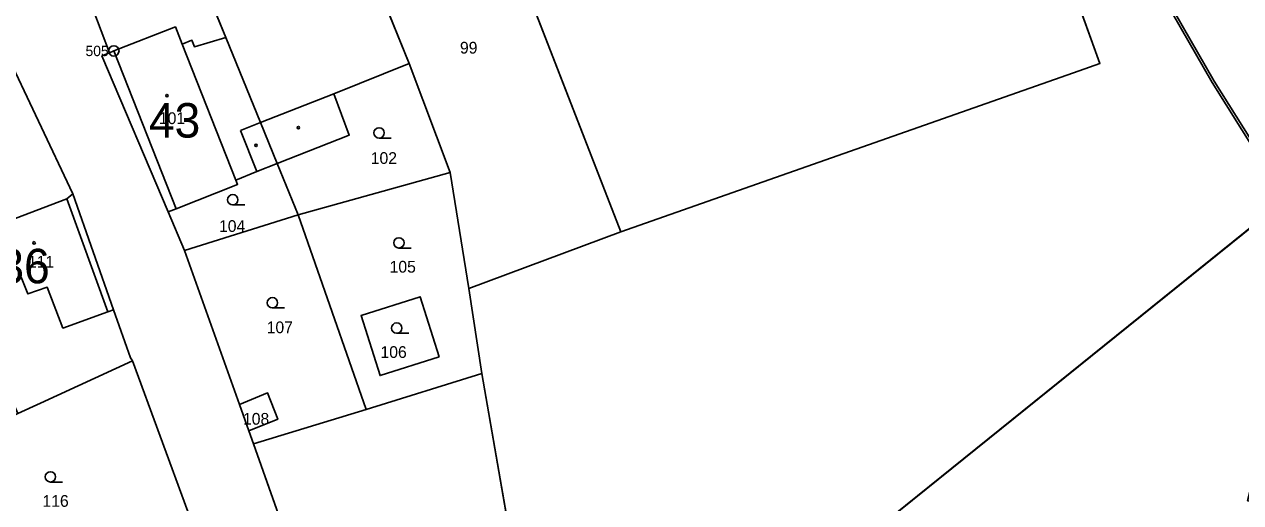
# Model space of a CAD drawing. Extents: x -689422 to -685210, y -987725 to -982160.
# Drawn here: x -686130.9 to -685954.8, y -987007.8 to -986938.6 of the extents above; entities that cross this region are included whole.
import ezdxf

# ---------------------------------------------------------------- set-up
doc = ezdxf.new("R2010")
doc.units = 0
for name, color, linetype in [('KN_Budovy', 7, 'Continuous'), ('KN_Budovy_cisla_domovni', 7, 'Continuous'), ('KN_Hranice_parcel', 7, 'Continuous'), ('KN_Hranice_parcel_vnitrni_kresba', 7, 'Continuous'), ('KN_Parcelni cisla', 7, 'Continuous'), ('KN_Polygon parcely', 7, 'Continuous'), ('KN_POZEMKY_ORNA PUDA', 7, 'Continuous'), ('KN_POZEMKY_OSTATNI PLOCHA', 7, 'Continuous'), ('KN_POZEMKY_ZAHRADA', 7, 'Continuous'), ('KN_POZEMKY_ZASTAVENA PLOCHA', 7, 'Continuous'), ('KN_VYUZITI_16_ostatni plocha_silnice', 7, 'Continuous'), ('KN_VYUZITI_20_ostatni plocha_sportoviste', 7, 'Continuous'), ('KN_VYUZITI_23_ostatni plocha_manipulacni plocha', 7, 'Continuous'), ('KN_VYUZITI_26_ostatni plocha_jina plocha', 7, 'Continuous'), ('KN_Věcná břemena k části', 7, 'Continuous'), ('KN_Značky bodu BP', 7, 'Continuous'), ('KN_Značky budov', 7, 'Continuous'), ('KN_Značky kultur', 7, 'Continuous')]:
    doc.layers.add(name, color=color, linetype=linetype)

msp = doc.modelspace()

# ---------------------------------------------------------------- linework, layer by layer
at = {"layer": 'KN_Budovy'}
for points in [[(-686117.91, -986942.43), (-686108.91, -986965.27), (-686100.01, -986961.77), (-686100.25, -986961.15), (-686108.02, -986941.43), (-686108.99, -986938.95)], [(-686141.34, -986970.17), (-686138.38, -986977.9), (-686131.34, -986975.21), (-686130.38, -986977.62), (-686127.55, -986976.64), (-686125.28, -986982.57), (-686118.76, -986980.19), (-686124.74, -986963.85)]]:
    msp.add_lwpolyline(points, close=True, dxfattribs=at)
at = {"layer": 'KN_Hranice_parcel'}
for p, q in [((-686067.97, -986908.19), (-686044.53, -986968.62)), ((-686106.64, -986928.44), (-686101.72, -986940.47)), ((-686118.54, -986942.69), (-686120.96, -986936.32)), ((-686133.77, -986942.08), (-686123.87, -986963.11)), ((-686075.18, -986944.24), (-686069.22, -986960.04)), ((-686094.26, -986958.72), (-686091.22, -986966.17)), ((-686069.22, -986960.04), (-686091.22, -986966.17)), ((-686066.56, -986976.83), (-686069.22, -986960.04)), ((-685943.98, -986960.44), (-686030.41, -987030.08)), ((-686107.68, -986971.34), (-686110.05, -986965.73)), ((-686091.22, -986966.17), (-686107.68, -986971.34)), ((-686091.22, -986966.17), (-686081.41, -986994.33)), ((-686044.53, -986968.62), (-686066.56, -986976.83)), ((-686099.71, -986993.64), (-686107.68, -986971.34)), ((-686066.56, -986976.83), (-686064.65, -986989.12)), ((-686128.54, -986993.44), (-686115.2, -986987.3)), ((-686115.2, -986987.3), (-686107.22, -987009.14)), ((-686081.41, -986994.33), (-686064.65, -986989.12)), ((-686131.79, -986994.95), (-686128.54, -986993.44)), ((-686098.36, -986997.43), (-686099.71, -986993.64)), ((-686097.69, -986999.31), (-686081.41, -986994.33)), ((-686097.69, -986999.31), (-686098.36, -986997.43)), ((-686090.96, -987018.42), (-686097.69, -986999.31))]:
    msp.add_line(p, q, dxfattribs=at)
for points in [[(-685997.69, -986881.99), (-685975.19, -986944.25), (-685978.21, -986945.31), (-686044.53, -986968.62)], [(-686085.5, -986918.28), (-686081.49, -986928.65), (-686075.18, -986944.24)], [(-686101.72, -986940.47), (-686106.26, -986941.82), (-686106.62, -986940.88), (-686108.02, -986941.43), (-686108.99, -986938.95), (-686117.91, -986942.43), (-686118.54, -986942.69)], [(-686101.72, -986940.47), (-686096.69, -986952.8), (-686094.26, -986958.72)], [(-686110.05, -986965.73), (-686119.65, -986943.15), (-686118.54, -986942.69)], [(-686094.26, -986958.72), (-686083.85, -986954.64), (-686086.07, -986948.65), (-686075.18, -986944.24)], [(-686110.05, -986965.73), (-686108.91, -986965.27), (-686100.01, -986961.77), (-686100.25, -986961.15), (-686097.2, -986959.87), (-686094.26, -986958.72)], [(-686123.87, -986963.11), (-686124.74, -986963.85), (-686141.34, -986970.17)], [(-686123.87, -986963.11), (-686117.98, -986979.94), (-686115.5, -986986.88), (-686115.2, -986987.3)], [(-686070.82, -986986.73), (-686079.38, -986989.43), (-686082.12, -986980.73), (-686073.56, -986978.03), (-686070.82, -986986.73)], [(-686064.65, -986989.12), (-686058.05, -987027.25), (-686057.95, -987027.77)], [(-686099.71, -986993.64), (-686095.66, -986991.95), (-686094.2, -986995.75), (-686098.36, -986997.43)]]:
    msp.add_lwpolyline(points, dxfattribs=at)
at = {"layer": 'KN_Hranice_parcel_vnitrni_kresba'}
for p, q in [((-686108.02, -986941.43), (-686100.25, -986961.15)), ((-686117.91, -986942.43), (-686108.91, -986965.27)), ((-686096.69, -986952.8), (-686086.07, -986948.65)), ((-686099.59, -986953.93), (-686096.69, -986952.8)), ((-686099.59, -986953.93), (-686097.2, -986959.87)), ((-686124.74, -986963.85), (-686118.76, -986980.19)), ((-686131.34, -986975.21), (-686130.38, -986977.62)), ((-686130.38, -986977.62), (-686127.55, -986976.64)), ((-686127.55, -986976.64), (-686125.28, -986982.57)), ((-686125.28, -986982.57), (-686118.76, -986980.19)), ((-686118.76, -986980.19), (-686117.98, -986979.94))]:
    msp.add_line(p, q, dxfattribs=at)
at = {"layer": 'KN_Polygon parcely'}
for points in [[(-686273.39, -986672.53), (-686225.85, -986765.23), (-686212.82, -986790.36), (-686200.72, -986814.32), (-686187.72, -986838.63), (-686180.55, -986852.84), (-686145.83, -986921.68), (-686144.48, -986924.34), (-686138.5, -986934.44), (-686138.06, -986934.78), (-686135.61, -986934.59), (-686135.15, -986935.54), (-686134.92, -986936), (-686135.8, -986937.07), (-686133.77, -986942.08), (-686123.87, -986963.11), (-686117.98, -986979.94), (-686115.5, -986986.88), (-686115.2, -986987.3), (-686107.22, -987009.14)], [(-686090.96, -987018.42), (-686097.69, -986999.31), (-686098.36, -986997.43), (-686099.71, -986993.64), (-686107.68, -986971.34), (-686110.05, -986965.73), (-686119.65, -986943.15), (-686118.54, -986942.69), (-686120.96, -986936.32), (-686122.61, -986937.23), (-686123.64, -986935.18), (-686129.79, -986922.9), (-686130.58, -986921.33), (-686139.49, -986903.53)]]:
    msp.add_lwpolyline(points, dxfattribs=at)
for points in [[(-686057.95, -987027.77), (-686044.81, -987042.84), (-686030.41, -987030.08), (-685943.98, -986960.44), (-685924.13, -986852.94), (-685913.21, -986806.14), (-685912.44, -986748.24), (-686007.7, -986854.28), (-685997.69, -986881.99), (-685975.19, -986944.25), (-685978.21, -986945.31), (-686044.53, -986968.62), (-686066.56, -986976.83), (-686064.65, -986989.12), (-686058.05, -987027.25)], [(-686067.97, -986908.19), (-686044.53, -986968.62), (-685978.21, -986945.31), (-685975.19, -986944.25), (-685997.69, -986881.99), (-685999.38, -986882.62)], [(-686069.22, -986960.04), (-686066.56, -986976.83), (-686044.53, -986968.62), (-686067.97, -986908.19), (-686076.4, -986911.52), (-686086.54, -986915.52), (-686085.5, -986918.28), (-686081.49, -986928.65), (-686075.18, -986944.24)], [(-686075.18, -986944.24), (-686081.49, -986928.65), (-686085.5, -986918.28), (-686097.83, -986923.02), (-686106.64, -986928.44), (-686101.72, -986940.47), (-686096.69, -986952.8), (-686094.26, -986958.72), (-686083.85, -986954.64), (-686086.07, -986948.65)], [(-686120.96, -986936.32), (-686118.54, -986942.69), (-686117.91, -986942.43), (-686108.99, -986938.95), (-686108.02, -986941.43), (-686106.62, -986940.88), (-686106.26, -986941.82), (-686101.72, -986940.47), (-686106.64, -986928.44)], [(-686108.91, -986965.27), (-686100.01, -986961.77), (-686100.25, -986961.15), (-686097.2, -986959.87), (-686094.26, -986958.72), (-686096.69, -986952.8), (-686101.72, -986940.47), (-686106.26, -986941.82), (-686106.62, -986940.88), (-686108.02, -986941.43), (-686108.99, -986938.95), (-686117.91, -986942.43), (-686118.54, -986942.69), (-686119.65, -986943.15), (-686110.05, -986965.73)], [(-686162.76, -986958.08), (-686154.25, -986975.8), (-686142.32, -986970.6), (-686141.34, -986970.17), (-686124.74, -986963.85), (-686123.87, -986963.11), (-686133.77, -986942.08)], [(-686094.26, -986958.72), (-686091.22, -986966.17), (-686069.22, -986960.04), (-686075.18, -986944.24), (-686086.07, -986948.65), (-686083.85, -986954.64)], [(-686107.68, -986971.34), (-686091.22, -986966.17), (-686094.26, -986958.72), (-686097.2, -986959.87), (-686100.25, -986961.15), (-686100.01, -986961.77), (-686108.91, -986965.27), (-686110.05, -986965.73)], [(-686016.2, -987083.11), (-686028.95, -987043.29), (-685988.6, -987031.04), (-685980.6, -987028.61), (-685982.92, -987021.97), (-685962.77, -987015.13), (-685959.63, -987023.64), (-685951.53, -987020.94), (-685949.91, -987021.19), (-685944.36, -987022.19), (-685944.18, -987021.29), (-685938.29, -987012.04), (-685937.3, -987007.82), (-685953.84, -987007.56), (-685941.2, -986958.77), (-685943.98, -986960.44), (-686030.41, -987030.08), (-686044.81, -987042.84), (-686051.22, -987045.66), (-686050.62, -987047.03), (-686049.49, -987051.75), (-686046.44, -987058.66), (-686042.51, -987067.97), (-686047.8, -987093.66)], [(-686081.41, -986994.33), (-686064.65, -986989.12), (-686066.56, -986976.83), (-686069.22, -986960.04), (-686091.22, -986966.17)], [(-686128.54, -986993.44), (-686115.2, -986987.3), (-686115.5, -986986.88), (-686117.98, -986979.94), (-686123.87, -986963.11), (-686124.74, -986963.85), (-686141.34, -986970.17), (-686142.32, -986970.6), (-686131.79, -986994.95)], [(-686099.71, -986993.64), (-686095.66, -986991.95), (-686094.2, -986995.75), (-686098.36, -986997.43), (-686097.69, -986999.31), (-686081.41, -986994.33), (-686091.22, -986966.17), (-686107.68, -986971.34)], [(-686070.82, -986986.73), (-686079.38, -986989.43), (-686082.12, -986980.73), (-686073.56, -986978.03)], [(-686070.82, -986986.73), (-686073.56, -986978.03), (-686082.12, -986980.73), (-686079.38, -986989.43)], [(-686107.22, -987009.14), (-686115.2, -986987.3), (-686128.54, -986993.44), (-686131.79, -986994.95), (-686150.92, -987003.84), (-686138.15, -987021.74)], [(-686071.08, -987032.05), (-686058.93, -987028.09), (-686057.95, -987027.77), (-686058.05, -987027.25), (-686064.65, -986989.12), (-686081.41, -986994.33), (-686097.69, -986999.31), (-686090.96, -987018.42), (-686090.48, -987018.24), (-686089.79, -987017.98), (-686083.44, -987015.75), (-686078.42, -987029.57), (-686084.74, -987031.87), (-686085.16, -987032), (-686086.08, -987032.29), (-686084.5, -987036.79), (-686083.42, -987036.41), (-686072.85, -987032.6)], [(-686099.71, -986993.64), (-686098.36, -986997.43), (-686094.2, -986995.75), (-686095.66, -986991.95)]]:
    msp.add_lwpolyline(points, close=True, dxfattribs=at)
at = {"layer": 'KN_POZEMKY_ORNA PUDA'}
for p, q in [((-685975.19, -986944.25), (-685997.69, -986881.99)), ((-686044.53, -986968.62), (-685978.21, -986945.31)), ((-685978.21, -986945.31), (-685975.19, -986944.25)), ((-685943.98, -986960.44), (-686030.41, -987030.08)), ((-686066.56, -986976.83), (-686044.53, -986968.62)), ((-686064.65, -986989.12), (-686066.56, -986976.83)), ((-686058.05, -987027.25), (-686064.65, -986989.12))]:
    msp.add_line(p, q, dxfattribs=at)
at = {"layer": 'KN_POZEMKY_OSTATNI PLOCHA'}
for p, q in [((-685997.69, -986881.99), (-685975.19, -986944.25)), ((-686067.97, -986908.19), (-686044.53, -986968.62)), ((-686044.53, -986968.62), (-686067.97, -986908.19)), ((-686075.18, -986944.24), (-686081.49, -986928.65)), ((-686120.96, -986936.32), (-686118.54, -986942.69)), ((-686133.77, -986942.08), (-686123.87, -986963.11)), ((-686123.87, -986963.11), (-686133.77, -986942.08)), ((-686118.54, -986942.69), (-686119.65, -986943.15)), ((-686119.65, -986943.15), (-686110.05, -986965.73)), ((-686069.22, -986960.04), (-686075.18, -986944.24)), ((-685978.21, -986945.31), (-686044.53, -986968.62)), ((-685975.19, -986944.25), (-685978.21, -986945.31)), ((-686066.56, -986976.83), (-686069.22, -986960.04)), ((-686030.41, -987030.08), (-685943.98, -986960.44)), ((-686123.87, -986963.11), (-686124.74, -986963.85)), ((-686117.98, -986979.94), (-686123.87, -986963.11)), ((-686124.74, -986963.85), (-686141.34, -986970.17)), ((-686110.05, -986965.73), (-686107.68, -986971.34)), ((-686044.53, -986968.62), (-686066.56, -986976.83)), ((-686107.68, -986971.34), (-686099.71, -986993.64)), ((-686115.5, -986986.88), (-686117.98, -986979.94)), ((-686115.2, -986987.3), (-686115.5, -986986.88)), ((-686107.22, -987009.14), (-686115.2, -986987.3)), ((-686099.71, -986993.64), (-686095.66, -986991.95)), ((-686095.66, -986991.95), (-686094.2, -986995.75)), ((-686099.71, -986993.64), (-686098.36, -986997.43)), ((-686098.36, -986997.43), (-686099.71, -986993.64)), ((-686094.2, -986995.75), (-686098.36, -986997.43)), ((-686098.36, -986997.43), (-686097.69, -986999.31)), ((-686097.69, -986999.31), (-686090.96, -987018.42))]:
    msp.add_line(p, q, dxfattribs=at)
at = {"layer": 'KN_POZEMKY_ZAHRADA'}
for p, q in [((-686106.64, -986928.44), (-686101.72, -986940.47)), ((-686118.54, -986942.69), (-686120.96, -986936.32)), ((-686108.99, -986938.95), (-686117.91, -986942.43)), ((-686108.02, -986941.43), (-686108.99, -986938.95)), ((-686101.72, -986940.47), (-686106.26, -986941.82)), ((-686106.62, -986940.88), (-686108.02, -986941.43)), ((-686106.26, -986941.82), (-686106.62, -986940.88)), ((-686117.91, -986942.43), (-686118.54, -986942.69)), ((-686086.07, -986948.65), (-686075.18, -986944.24)), ((-686075.18, -986944.24), (-686069.22, -986960.04)), ((-686083.85, -986954.64), (-686086.07, -986948.65)), ((-686094.26, -986958.72), (-686083.85, -986954.64)), ((-686097.2, -986959.87), (-686094.26, -986958.72)), ((-686091.22, -986966.17), (-686094.26, -986958.72)), ((-686094.26, -986958.72), (-686091.22, -986966.17)), ((-686100.25, -986961.15), (-686097.2, -986959.87)), ((-686100.01, -986961.77), (-686100.25, -986961.15)), ((-686069.22, -986960.04), (-686091.22, -986966.17)), ((-686091.22, -986966.17), (-686069.22, -986960.04)), ((-686069.22, -986960.04), (-686066.56, -986976.83)), ((-686108.91, -986965.27), (-686100.01, -986961.77)), ((-686110.05, -986965.73), (-686108.91, -986965.27)), ((-686107.68, -986971.34), (-686110.05, -986965.73)), ((-686107.68, -986971.34), (-686091.22, -986966.17)), ((-686091.22, -986966.17), (-686107.68, -986971.34)), ((-686091.22, -986966.17), (-686081.41, -986994.33)), ((-686081.41, -986994.33), (-686091.22, -986966.17)), ((-686099.71, -986993.64), (-686107.68, -986971.34)), ((-686066.56, -986976.83), (-686064.65, -986989.12)), ((-686082.12, -986980.73), (-686073.56, -986978.03)), ((-686073.56, -986978.03), (-686082.12, -986980.73)), ((-686073.56, -986978.03), (-686070.82, -986986.73)), ((-686070.82, -986986.73), (-686073.56, -986978.03)), ((-686079.38, -986989.43), (-686082.12, -986980.73)), ((-686082.12, -986980.73), (-686079.38, -986989.43)), ((-686128.54, -986993.44), (-686115.2, -986987.3)), ((-686115.2, -986987.3), (-686107.22, -987009.14)), ((-686070.82, -986986.73), (-686079.38, -986989.43)), ((-686079.38, -986989.43), (-686070.82, -986986.73)), ((-686081.41, -986994.33), (-686064.65, -986989.12)), ((-686064.65, -986989.12), (-686081.41, -986994.33)), ((-686064.65, -986989.12), (-686058.05, -987027.25)), ((-686095.66, -986991.95), (-686099.71, -986993.64)), ((-686094.2, -986995.75), (-686095.66, -986991.95)), ((-686131.79, -986994.95), (-686128.54, -986993.44)), ((-686081.41, -986994.33), (-686097.69, -986999.31)), ((-686097.69, -986999.31), (-686081.41, -986994.33)), ((-686098.36, -986997.43), (-686094.2, -986995.75)), ((-686097.69, -986999.31), (-686098.36, -986997.43)), ((-686090.96, -987018.42), (-686097.69, -986999.31))]:
    msp.add_line(p, q, dxfattribs=at)
at = {"layer": 'KN_POZEMKY_ZASTAVENA PLOCHA'}
for p, q in [((-686101.72, -986940.47), (-686106.64, -986928.44)), ((-686081.49, -986928.65), (-686075.18, -986944.24)), ((-686117.91, -986942.43), (-686108.99, -986938.95)), ((-686108.99, -986938.95), (-686108.02, -986941.43)), ((-686106.26, -986941.82), (-686101.72, -986940.47)), ((-686101.72, -986940.47), (-686096.69, -986952.8)), ((-686096.69, -986952.8), (-686101.72, -986940.47)), ((-686108.02, -986941.43), (-686106.62, -986940.88)), ((-686106.62, -986940.88), (-686106.26, -986941.82)), ((-686119.65, -986943.15), (-686118.54, -986942.69)), ((-686110.05, -986965.73), (-686119.65, -986943.15)), ((-686118.54, -986942.69), (-686117.91, -986942.43)), ((-686075.18, -986944.24), (-686086.07, -986948.65)), ((-686086.07, -986948.65), (-686083.85, -986954.64)), ((-686096.69, -986952.8), (-686094.26, -986958.72)), ((-686094.26, -986958.72), (-686096.69, -986952.8)), ((-686083.85, -986954.64), (-686094.26, -986958.72)), ((-686094.26, -986958.72), (-686097.2, -986959.87)), ((-686097.2, -986959.87), (-686100.25, -986961.15)), ((-686100.25, -986961.15), (-686100.01, -986961.77)), ((-686124.74, -986963.85), (-686123.87, -986963.11)), ((-686123.87, -986963.11), (-686117.98, -986979.94)), ((-686100.01, -986961.77), (-686108.91, -986965.27)), ((-686141.34, -986970.17), (-686124.74, -986963.85)), ((-686108.91, -986965.27), (-686110.05, -986965.73)), ((-686117.98, -986979.94), (-686115.5, -986986.88)), ((-686115.2, -986987.3), (-686128.54, -986993.44)), ((-686115.5, -986986.88), (-686115.2, -986987.3)), ((-686128.54, -986993.44), (-686131.79, -986994.95))]:
    msp.add_line(p, q, dxfattribs=at)
at = {"layer": 'KN_VYUZITI_16_ostatni plocha_silnice'}
for p, q in [((-686120.96, -986936.32), (-686118.54, -986942.69)), ((-686123.87, -986963.11), (-686133.77, -986942.08)), ((-686118.54, -986942.69), (-686119.65, -986943.15)), ((-686119.65, -986943.15), (-686110.05, -986965.73)), ((-686117.98, -986979.94), (-686123.87, -986963.11)), ((-686110.05, -986965.73), (-686107.68, -986971.34)), ((-686107.68, -986971.34), (-686099.71, -986993.64)), ((-686115.5, -986986.88), (-686117.98, -986979.94)), ((-686115.2, -986987.3), (-686115.5, -986986.88)), ((-686107.22, -987009.14), (-686115.2, -986987.3)), ((-686099.71, -986993.64), (-686098.36, -986997.43)), ((-686098.36, -986997.43), (-686097.69, -986999.31)), ((-686097.69, -986999.31), (-686090.96, -987018.42))]:
    msp.add_line(p, q, dxfattribs=at)
at = {"layer": 'KN_VYUZITI_20_ostatni plocha_sportoviste'}
for p, q in [((-685997.69, -986881.99), (-685975.19, -986944.25)), ((-686044.53, -986968.62), (-686067.97, -986908.19)), ((-685978.21, -986945.31), (-686044.53, -986968.62)), ((-685975.19, -986944.25), (-685978.21, -986945.31))]:
    msp.add_line(p, q, dxfattribs=at)
at = {"layer": 'KN_VYUZITI_23_ostatni plocha_manipulacni plocha'}
for p, q in [((-686133.77, -986942.08), (-686123.87, -986963.11)), ((-686030.41, -987030.08), (-685943.98, -986960.44)), ((-686123.87, -986963.11), (-686124.74, -986963.85)), ((-686124.74, -986963.85), (-686141.34, -986970.17))]:
    msp.add_line(p, q, dxfattribs=at)
at = {"layer": 'KN_VYUZITI_26_ostatni plocha_jina plocha'}
for p, q in [((-686067.97, -986908.19), (-686044.53, -986968.62)), ((-686075.18, -986944.24), (-686081.49, -986928.65)), ((-686069.22, -986960.04), (-686075.18, -986944.24)), ((-686066.56, -986976.83), (-686069.22, -986960.04)), ((-686044.53, -986968.62), (-686066.56, -986976.83)), ((-686099.71, -986993.64), (-686095.66, -986991.95)), ((-686095.66, -986991.95), (-686094.2, -986995.75)), ((-686098.36, -986997.43), (-686099.71, -986993.64)), ((-686094.2, -986995.75), (-686098.36, -986997.43))]:
    msp.add_line(p, q, dxfattribs=at)
at = {"layer": 'KN_Věcná břemena k části'}
msp.add_lwpolyline([(-686001.37, -986863.76), (-685996.91, -986874), (-685988.75, -986891.62), (-685973.95, -986920.83), (-685958.96, -986947), (-685948.34, -986963.95), (-685948.05, -986963.72), (-685958.66, -986946.82), (-685973.65, -986920.67), (-685988.43, -986891.46), (-685996.59, -986873.86), (-686001.05, -986863.64), (-686003.74, -986854.88), (-686006.31, -986852.73), (-686006.54, -986852.99), (-686004.04, -986855.08)], close=True, dxfattribs=at)
at = {"layer": 'KN_Značky bodu BP'}
for radius in [0.75, 0.03]:
    msp.add_circle((-686117.91, -986942.43), radius, dxfattribs=at)
at = {"layer": 'KN_Značky budov'}
for centre in [(-686110.23, -986948.9), (-686091.2, -986953.54), (-686097.33, -986956.1), (-686129.45, -986970.22)]:
    msp.add_circle(centre, 0.175, dxfattribs=at)
at = {"layer": 'KN_Značky kultur'}
for p, q in [((-686079.53, -986955.05), (-686077.78, -986955.05)), ((-686100.71, -986964.72), (-686098.96, -986964.72)), ((-686076.65, -986970.97), (-686074.9, -986970.97)), ((-686094.97, -986979.64), (-686093.22, -986979.64)), ((-686076.98, -986983.31), (-686075.23, -986983.31)), ((-686127.09, -987004.85), (-686125.34, -987004.85))]:
    msp.add_line(p, q, dxfattribs=at)
for centre in [(-686079.53, -986954.3), (-686100.71, -986963.97), (-686076.65, -986970.22), (-686094.97, -986978.89), (-686076.98, -986982.56), (-686127.09, -987004.1)]:
    msp.add_circle(centre, 0.75, dxfattribs=at)

# ---------------------------------------------------------------- texts
at = {"layer": 'KN_Budovy_cisla_domovni'}
for s, p in [('43', (-686112.84, -986954.98)), ('36', (-686134.63, -986976.08))]:
    msp.add_text(s, height=5, dxfattribs=at).set_placement(p)
at = {"layer": 'KN_Parcelni cisla'}
for s, p in [('99', (-686067.82, -986942.81)), ('101', (-686111.39, -986953.02)), ('102', (-686080.73, -986958.79)), ('104', (-686102.69, -986968.64)), ('111', (-686130.34, -986973.8)), ('105', (-686078, -986974.53)), ('107', (-686095.79, -986983.3)), ('106', (-686079.32, -986986.88)), ('108', (-686099.22, -986996.55)), ('116', (-686128.24, -987008.44))]:
    msp.add_text(s, height=1.7, dxfattribs=at).set_placement(p)
at = {"layer": 'KN_Značky bodu BP'}
msp.add_text('505', height=1.5, dxfattribs=at).set_placement((-686122.01, -986943.18))

doc.saveas('drawing.dxf')
